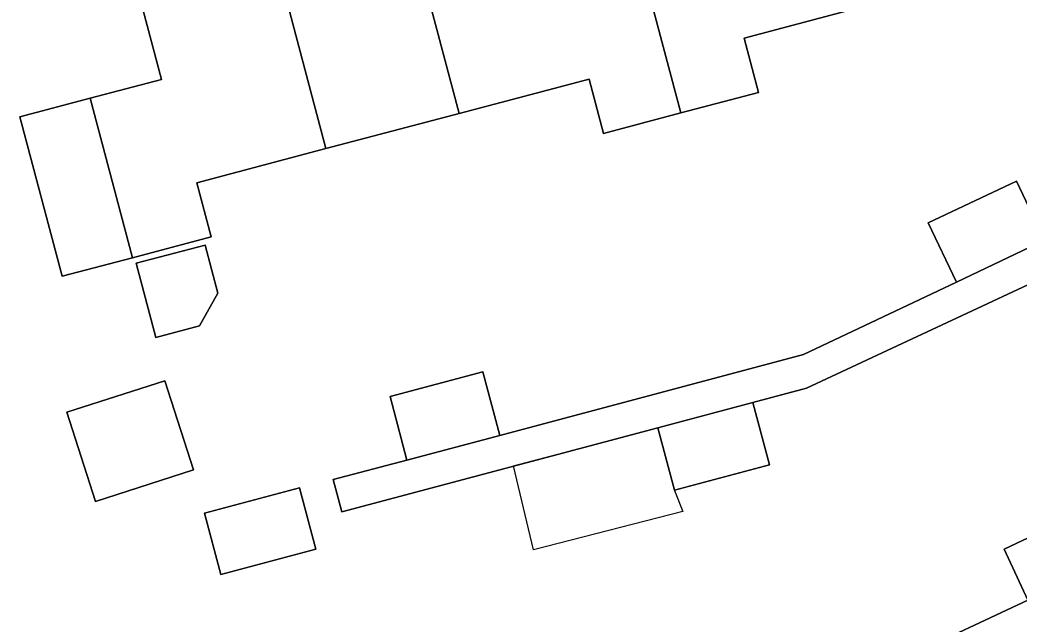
# Model space of a CAD drawing. Extents: x 162879 to 165540, y 384011 to 385181.
# Drawn here: x 163830.7 to 163872.2, y 384339.68 to 384364.78 of the extents above; entities that cross this region are included whole.
import ezdxf

# ---------------------------------------------------------------- set-up
doc = ezdxf.new("R2010")
doc.units = 0
for name, color, linetype in [('IMGEO_Erf', 7, 'Continuous'), ('IMGEO_Pand', 7, 'Continuous'), ('IMGEO_Pand_vergunning_verleend', 7, 'Continuous'), ('IMGEO_Voetpad_open', 7, 'Continuous')]:
    doc.layers.add(name, color=color, linetype=linetype)

msp = doc.modelspace()

# ---------------------------------------------------------------- linework, layer by layer
at = {"layer": 'IMGEO_Erf'}
for points in [[(163849.929, 384350.156), (163850.629, 384347.522), (163863.24, 384350.875), (163869.597, 384353.894), (163868.43, 384356.352), (163872.091, 384358.091), (163873.259, 384355.633), (163877.973, 384357.957), (163876.646, 384360.783), (163883.096, 384363.799), (163880.548, 384369.283), (163875.505, 384380.136)], [(163866.155, 384365.453), (163860.788, 384364.025), (163861.383, 384361.772), (163858.155, 384360.919), (163856.549, 384360.495), (163854.934, 384360.069), (163854.339, 384362.322), (163848.944, 384360.897), (163843.411, 384359.436), (163838.048, 384358.02), (163838.643, 384355.767), (163835.374, 384354.903), (163832.455, 384354.132), (163830.703, 384360.764), (163833.617, 384361.534), (163836.581, 384362.317), (163834.857, 384368.843)], [(163895.057, 384338.324), (163890.087, 384348.891), (163886.367, 384356.8), (163879.926, 384353.788), (163880.083, 384353.451), (163875.891, 384351.499), (163874.656, 384354.151), (163878.848, 384356.103), (163878.614, 384356.605), (163863.373, 384349.478), (163861.138, 384348.883), (163861.827, 384346.296), (163857.881, 384345.245), (163857.193, 384347.833), (163844.072, 384344.341), (163843.714, 384345.683), (163846.774, 384346.497), (163846.073, 384349.131), (163849.929, 384350.156)], [(163867.481, 384338.294), (163872.569, 384340.676), (163871.581, 384342.787), (163873.082, 384343.496), (163874.574, 384344.201), (163877.603, 384345.631), (163878.595, 384343.511), (163883.635, 384345.871), (163888.982, 384348.374), (163893.752, 384338.19)]]:
    msp.add_lwpolyline(points, dxfattribs=at)
for points in [[(163836.339, 384351.595), (163835.526, 384354.672), (163838.394, 384355.43), (163838.922, 384353.431), (163838.166, 384352.078)], [(163837.912, 384346.082), (163833.837, 384344.772), (163832.644, 384348.485), (163836.719, 384349.794)], [(163842.315, 384345.342), (163842.993, 384342.795), (163839.05, 384341.745), (163838.372, 384344.292)]]:
    msp.add_lwpolyline(points, close=True, dxfattribs=at)
at = {"layer": 'IMGEO_Pand'}
for points in [[(163866.155, 384365.453), (163863.228, 384376.343), (163859.239, 384375.291), (163859.394, 384374.711), (163857.713, 384374.261), (163859.302, 384368.319), (163856.396, 384367.552), (163858.155, 384360.919), (163861.383, 384361.772), (163860.788, 384364.025)], [(163846.054, 384371.801), (163848.944, 384360.897), (163854.339, 384362.322), (163854.934, 384360.069), (163856.549, 384360.495), (163858.155, 384360.919), (163856.396, 384367.552), (163853.501, 384366.787), (163851.923, 384372.725), (163850.239, 384372.286), (163850.085, 384372.866)], [(163846.054, 384371.801), (163845.87, 384371.752), (163846.024, 384371.173), (163844.806, 384370.851), (163844.652, 384371.431), (163840.521, 384370.34), (163843.411, 384359.436), (163848.944, 384360.897)], [(163835.374, 384354.903), (163838.643, 384355.767), (163838.048, 384358.02), (163843.411, 384359.436), (163840.521, 384370.34), (163834.857, 384368.843), (163836.581, 384362.317), (163833.617, 384361.534)], [(163835.374, 384354.903), (163833.617, 384361.534), (163830.703, 384360.764), (163832.455, 384354.132)], [(163868.43, 384356.352), (163869.597, 384353.894), (163873.259, 384355.633), (163872.091, 384358.091)], [(163836.339, 384351.595), (163838.166, 384352.078), (163838.922, 384353.431), (163838.394, 384355.43), (163835.526, 384354.672)], [(163837.912, 384346.082), (163836.719, 384349.794), (163832.644, 384348.485), (163833.837, 384344.772)], [(163846.073, 384349.131), (163846.774, 384346.497), (163850.629, 384347.522), (163849.929, 384350.156)], [(163857.193, 384347.833), (163857.881, 384345.245), (163861.827, 384346.296), (163861.138, 384348.883)], [(163838.372, 384344.292), (163839.05, 384341.745), (163842.993, 384342.795), (163842.315, 384345.342)], [(163874.574, 384344.201), (163873.082, 384343.496), (163871.581, 384342.787), (163872.569, 384340.676), (163867.481, 384338.294), (163872.318, 384328.154), (163876.041, 384329.897), (163875.787, 384330.441), (163877.382, 384331.186), (163874.764, 384336.753), (163877.472, 384338.021)]]:
    msp.add_lwpolyline(points, close=True, dxfattribs=at)
at = {"layer": 'IMGEO_Pand_vergunning_verleend'}
msp.add_lwpolyline([(163851.202, 384346.248), (163857.193, 384347.833), (163857.889, 384345.232), (163858.237, 384344.356), (163852.034, 384342.761)], close=True, dxfattribs=at)
at = {"layer": 'IMGEO_Voetpad_open'}
msp.add_lwpolyline([(163878.614, 384356.605), (163885.055, 384359.617), (163884.423, 384360.973), (163877.973, 384357.957), (163873.259, 384355.633), (163869.597, 384353.894), (163863.24, 384350.875), (163850.629, 384347.522), (163846.774, 384346.497), (163843.714, 384345.683), (163844.072, 384344.341), (163857.193, 384347.833), (163861.138, 384348.883), (163863.373, 384349.478)], close=True, dxfattribs=at)

doc.saveas('drawing.dxf')
